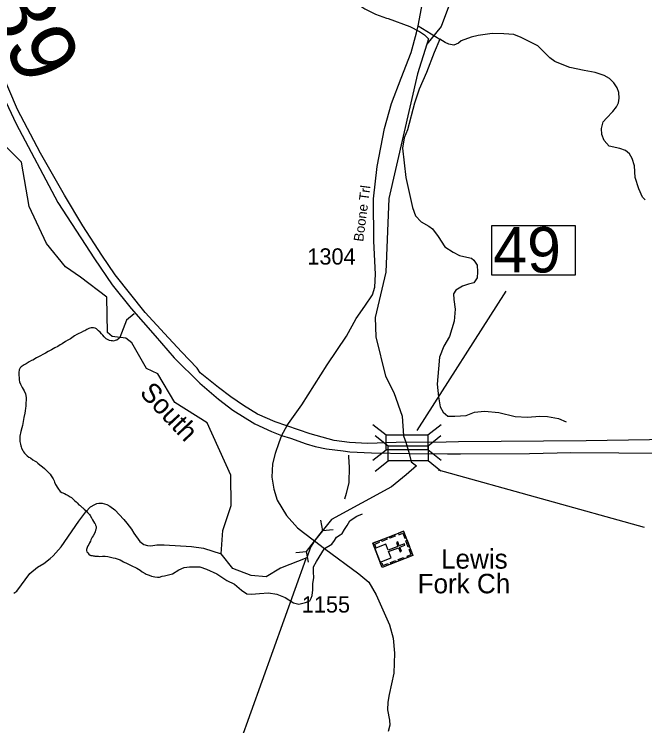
# Model space of a CAD drawing. Extents: x 1248224 to 1454986, y 825081 to 985870.
# Drawn here: x 1300002 to 1304859, y 882884 to 888364 of the extents above; entities that cross this region are included whole.
import ezdxf

# ---------------------------------------------------------------- set-up
doc = ezdxf.new("R2010")
doc.units = 0
for name, color, linetype in [('Exist Cultural Church with Cemetary CELL', 7, 'Continuous'), ('Exist Cultural Church with Cemetery Label', 7, 'Continuous'), ('Exist Hydrographic Creek Single Shore', 7, 'Continuous'), ('Exist Hydrographic Misc Water Feature', 7, 'Continuous'), ('Exist Road Non-System Type 51', 7, 'Continuous'), ('Exist Road Primary US Divided Attributed', 7, 'Continuous'), ('Exist Road Primary US Mileage Hundredths English Label', 7, 'Continuous'), ('Exist Road Primary US Structure Standard Bridge CELL', 7, 'Continuous'), ('Exist Road Primary US Structure Standard Bridge Number Label', 7, 'Continuous'), ('Exist Road Secondary Structure Culvert CELL', 7, 'Continuous'), ('Exist Road Secondary Structure Culvert Number Label', 7, 'Continuous'), ('Exist Road Secondary Type 51 Attributed', 7, 'Continuous'), ('Exist Road Secondary Type 51 Label', 7, 'Continuous'), ('Exist Road Secondary Type 51 Number Label', 7, 'Continuous')]:
    doc.layers.add(name, color=color, linetype=linetype)

msp = doc.modelspace()

# ---------------------------------------------------------------- linework, layer by layer
at = {"layer": 'Exist Cultural Church with Cemetary CELL'}
for points in [[(1303001.4, 884381.6), (1303073.5, 884196), (1302836.1, 884103.8), (1302764, 884289.3)], [(1302961, 884365.9), (1302965.1, 884355.3), (1302995.1, 884367), (1303009.8, 884329.1), (1303020.2, 884333.2), (1303001.4, 884381.6)], [(1302776.1, 884258.5), (1302786.8, 884262.7), (1302778.8, 884283.2), (1302816.5, 884297.8), (1302812.4, 884308.2), (1302764.1, 884289.4)], [(1302829.2, 884314.7), (1302869.6, 884330.4), (1302873.7, 884319.8), (1302833.3, 884304.1)], [(1302891.9, 884339), (1302932.2, 884354.7), (1302936.4, 884344.1), (1302896, 884328.4)], [(1303028.2, 884312.5), (1303047, 884264.2), (1303036.3, 884260.1), (1303017.6, 884308.4)], [(1302779.7, 884249.2), (1302820.3, 884144.6), (1302904.7, 884177.4), (1302886.4, 884224.7), (1302962.3, 884254.3), (1302974.2, 884223.5), (1302984.5, 884227.5), (1302972.5, 884258.3), (1303011.9, 884273.5), (1303007.7, 884284.4), (1302968.3, 884269.1), (1302956.4, 884299.9), (1302946.1, 884295.9), (1302958.1, 884265.1), (1302882.1, 884235.6), (1302864.1, 884282)], [(1303033.1, 884180.2), (1303029, 884190.8), (1303059, 884202.5), (1303044.3, 884240.3), (1303054.7, 884244.3), (1303073.5, 884195.9)], [(1302899.4, 884140.5), (1302939.8, 884156.2), (1302943.9, 884145.6), (1302903.5, 884129.9)], [(1302960.8, 884164.4), (1303001.2, 884180.1), (1303005.3, 884169.5), (1302965, 884153.8)], [(1302824.2, 884134.6), (1302834.9, 884138.8), (1302842.8, 884118.3), (1302880.5, 884132.9), (1302884.5, 884122.6), (1302836.1, 884103.8)]]:
    msp.add_lwpolyline(points, close=True, dxfattribs=at)
at = {"layer": 'Exist Hydrographic Creek Single Shore'}
for points in [[(1304917.9, 889281.6), (1304609.9, 889330.4), (1304392.9, 889318.4), (1304139.9, 889192.1), (1303725.9, 889325.1), (1303584.9, 889328), (1303482.9, 889247.9), (1303518.9, 889014.2), (1303479.9, 888781.9), (1303290.5, 888269.9), (1303181.5, 888133.6), (1303108.9, 887906.3), (1302886.9, 886945.5), (1302865, 886378), (1302781.9, 886028.4), (1302786.9, 885880.7), (1302862.9, 885577.1), (1302927, 885451), (1302991.4, 885267.9), (1303000.2, 885117.6), (1303019.6, 885067.5)], [(1302314.9, 884308.9), (1302283.6, 884260), (1302257.3, 884176.1), (1302054.6, 884098), (1301944, 884029.6), (1301827, 884041.8), (1301686.9, 884093.8), (1301596.3, 884207.9), (1301609.9, 884387.5), (1301672.9, 884579.9), (1301669.9, 884813.1), (1301487.9, 885217.3), (1301238.5, 885372.4), (1301108.2, 885595.5), (1301022.1, 885635.3), (1300907.4, 885834.1), (1300863.2, 885869.4), (1300757.3, 885882.7), (1300721.9, 885913.6), (1300715.3, 886185.3), (1300512.9, 886339.9), (1300397.9, 886417.7), (1300251.9, 886597.8), (1300116.8, 886882.9), (1300057.9, 887225.5), (1299903.8, 887379.6)], [(1303019.6, 885067.5), (1303044.3, 884981.2), (1303060.9, 884917.2), (1303102.2, 884886.5), (1303021, 884815.5), (1302909.4, 884725), (1302447.4, 884471.9), (1302314.9, 884308.9)]]:
    msp.add_lwpolyline(points, dxfattribs=at)
at = {"layer": 'Exist Hydrographic Misc Water Feature'}
for points in [[(1302187.2, 888932.4), (1302197, 888924.1), (1302338.9, 888848), (1302417.1, 888781.8), (1302456, 888740.7), (1302467.5, 888724.4), (1302505.7, 888659.3), (1302513.4, 888651.1), (1302524.8, 888626.7), (1302532.6, 888618.5), (1302585.7, 888517), (1302608.8, 888484.4), (1302639.9, 888451.5), (1302671.2, 888426.6), (1302702.7, 888405.6), (1302785.5, 888365.3), (1302868.7, 888332.9), (1302882.6, 888330.5), (1303049, 888269.7), (1303124, 888231.6), (1303163.2, 888204.4), (1303192.3, 888173.6), (1303181.5, 888133.6)], [(1299999.1, 883905.3), (1300021.4, 883920.5), (1300123.3, 884055.6), (1300180.7, 884105.9), (1300229.5, 884134.5), (1300278.7, 884171.1), (1300301.2, 884192.4), (1300363.2, 884262.6), (1300498.9, 884460.6), (1300552.8, 884531.1), (1300589.9, 884569.9), (1300622.5, 884589), (1300638.6, 884594.5), (1300654.7, 884598), (1300678.7, 884597.4), (1300714.5, 884588.3), (1300740.1, 884575.6), (1300777.3, 884546.6), (1300847.4, 884472.5), (1300870.5, 884443.8), (1300905.3, 884398.9), (1300924.4, 884366.3), (1300970.6, 884303.1), (1301000, 884280.2), (1301029.8, 884271.3), (1301053.8, 884270.7), (1301101.9, 884277.2), (1301158, 884277.6), (1301367.7, 884265.5), (1301461.4, 884250.9), (1301596.3, 884207.9)]]:
    msp.add_lwpolyline(points, dxfattribs=at)
at = {"layer": 'Exist Road Non-System Type 51'}
msp.add_line((1303115, 888276.1), (1303281.3, 888173.2), dxfattribs=at)
for points in [[(1304862.1, 886935.8), (1304842.7, 886955.2), (1304813.6, 887018.3), (1304784.5, 887105.6), (1304779.6, 887195.4), (1304762.7, 887253.6), (1304740.9, 887290), (1304711.8, 887314.3), (1304668.1, 887328.8), (1304585.7, 887348.2), (1304546.9, 887391.9), (1304527.5, 887438), (1304525.1, 887484.1), (1304539.6, 887535.1), (1304563.9, 887564.2), (1304612.4, 887615.1), (1304641.5, 887651.5), (1304656, 887680.6), (1304660.8, 887717), (1304658.4, 887760.7), (1304646.3, 887797.1), (1304619.6, 887835.9), (1304588.1, 887869.9), (1304546.9, 887891.7), (1304476.6, 887916), (1304391.7, 887930.6), (1304282.6, 887954.8), (1304222, 887976.7), (1304166.3, 888000.9), (1304127.5, 888027.6), (1304035.3, 888119.8), (1303906.8, 888185.3), (1303851.1, 888207.1), (1303773.5, 888214.4), (1303683.8, 888216.8), (1303574.7, 888199.9), (1303521.3, 888187.7), (1303446.2, 888158.6), (1303424.4, 888141.6), (1303388, 888127.1), (1303349.2, 888134.4), (1303322.5, 888146.5), (1303281.3, 888173.2)], [(1303281.3, 888173.2), (1303237.7, 888068.9), (1303177.1, 887916), (1303121.3, 887787.4), (1303084.9, 887678.2), (1303031.6, 887474.4), (1303004.9, 887411.3), (1302992.8, 887333.7), (1303019.5, 887105.6), (1303070.4, 886875.1), (1303092.2, 886812.1), (1303135.9, 886766), (1303196.5, 886732), (1303223.1, 886710.1), (1303266.8, 886651.9), (1303320.1, 886571.9), (1303383.2, 886530.6), (1303431.6, 886506.3), (1303465.6, 886499.1), (1303523.8, 886484.5), (1303543.2, 886469.9), (1303567.4, 886431.1), (1303569.8, 886380.2), (1303567.4, 886334.1), (1303543.2, 886295.3), (1303502, 886285.6), (1303455.9, 886268.6), (1303405, 886239.5), (1303385.6, 886210.3), (1303388, 886166.7), (1303397.7, 886091.5), (1303390.4, 885999.3), (1303354.1, 885882.8), (1303310.4, 885807.6), (1303278.9, 885722.7), (1303269.2, 885632.9), (1303259.5, 885514), (1303271.6, 885417), (1303283.8, 885339.3), (1303305.6, 885298.1), (1303341.9, 885269), (1303395.3, 885269), (1303482.6, 885273.8), (1303548, 885298.1), (1303625.6, 885307.8), (1303734.7, 885295.6), (1303860.8, 885266.5), (1303955.3, 885261.7), (1304049.9, 885269), (1304110.5, 885266.5), (1304195.4, 885249.5), (1304253.5, 885225.3)], [(1300926.3, 886056.8), (1300866.3, 886006.7), (1300815.2, 885874.1), (1300805, 885864.3), (1300792.8, 885854.6), (1300780.7, 885850.8), (1300766.7, 885847.1), (1300758.7, 885847.4), (1300748.7, 885847.6), (1300736.7, 885851.9), (1300724.8, 885856.1), (1300711, 885864.4), (1300695.3, 885878.9), (1300685.7, 885891.1), (1300673.9, 885903.4), (1300664.2, 885915.6), (1300652.4, 885925.8), (1300636.6, 885940.4), (1300625, 885946.6), (1300613, 885948.8), (1300595, 885949.2), (1300585, 885947.4), (1300576.7, 885943.8), (1300560.5, 885936.1), (1300546.3, 885926.4), (1300536.2, 885922.6), (1300518, 885913.1), (1300512, 885911.2), (1300499.9, 885905.5), (1300485.7, 885897.8), (1300467.3, 885886.1), (1300457.1, 885878.3), (1300447, 885872.7), (1300434.8, 885865), (1300414.6, 885853.4), (1300398.4, 885843.7), (1300372, 885826.4), (1300355.6, 885816.7), (1300337.4, 885805.1), (1300315.1, 885793.7), (1300288.8, 885778.2), (1300264.5, 885766.9), (1300242.1, 885753.4), (1300227.9, 885745.6), (1300199.6, 885730.4), (1300173.3, 885716.9), (1300144.7, 885699.5), (1300134.6, 885695.9), (1300116.4, 885686.2), (1300094.1, 885672.7), (1300077.9, 885663), (1300055.7, 885649.6), (1300047.3, 885641.8), (1300041, 885625.9), (1300038.6, 885605.9), (1300038.2, 885585.9), (1300039.5, 885559.9), (1300041.2, 885547.9), (1300042.9, 885533.8), (1300050.4, 885515.7), (1300063.9, 885489.4), (1300079.3, 885462.8), (1300088.7, 885440.6), (1300094.1, 885412.5), (1300093.5, 885390.5), (1300093.1, 885370.5), (1300092.9, 885358.5), (1300092.6, 885346.5), (1300090.1, 885330.5), (1300087.7, 885310.6), (1300085.3, 885292.6), (1300076.4, 885258.8), (1300067.5, 885213.1), (1300065, 885197.2), (1300060.6, 885179.2), (1300052.1, 885151.4), (1300045.1, 885113.5), (1300046.1, 885073.5), (1300049.7, 885053.4), (1300053.4, 885039.3), (1300055.3, 885031.3), (1300058.9, 885021.2), (1300068.5, 885002.8), (1300074.4, 884994.7)], [(1300074.4, 884994.7), (1300082.2, 884984.5), (1300101.7, 884962.1), (1300115.4, 884953.8), (1300127.2, 884947.4), (1300147, 884933), (1300164.8, 884922.6), (1300174.7, 884916.4), (1300184.5, 884906.2), (1300200, 884893.7), (1300219.7, 884879.3), (1300235.5, 884865), (1300249.2, 884852.5), (1300264.9, 884838.1), (1300280.4, 884821.8), (1300288.2, 884809.7), (1300301.7, 884785.4), (1300309.4, 884771), (1300313, 884758.9), (1300320.7, 884742.8), (1300326.5, 884734.6), (1300334.2, 884720.5), (1300343.8, 884706.3), (1300351.6, 884696.1), (1300357.4, 884688), (1300369.2, 884679.6), (1300389.1, 884673.2), (1300403, 884664.9), (1300418.8, 884656.5), (1300434.6, 884648), (1300444.3, 884641.8), (1300460, 884627.5), (1300467.9, 884619.3), (1300479.7, 884609.1), (1300487.5, 884600.9), (1300501.2, 884586.5), (1300509.1, 884580.3), (1300524.7, 884566), (1300530.6, 884561.8), (1300542.4, 884551.6), (1300556.1, 884539.1), (1300567.9, 884526.9), (1300583.4, 884510.6), (1300587.3, 884504.5), (1300596.9, 884486.3), (1300606.6, 884470.1), (1300621.9, 884443.5), (1300625.8, 884439.5), (1300629.6, 884429.4), (1300633.4, 884419.3), (1300633.2, 884409.3), (1300630.9, 884395.3), (1300628.8, 884389.4), (1300626.3, 884377.4), (1300620.1, 884365.5), (1300609.7, 884347.7), (1300603.5, 884336.1), (1300601.4, 884330.1), (1300592.9, 884316.3), (1300588.7, 884306.3), (1300582.4, 884292.4), (1300576.2, 884280.6), (1300570, 884270.7), (1300563.5, 884256.8), (1300561.3, 884248.8), (1300559.2, 884240.9), (1300559, 884232.9), (1300562.8, 884222.8), (1300568.6, 884214.7), (1300576.4, 884204.5), (1300586.1, 884198.3), (1300592.1, 884196.2), (1300602.1, 884194), (1300610, 884191.6), (1300618, 884191.5), (1300624, 884189.4), (1300652, 884188.8), (1300662, 884188.6), (1300682, 884190), (1300704, 884189.5), (1300724, 884187.1), (1300743.9, 884182.5), (1300763.8, 884178.1), (1300779.8, 884173.8), (1300819.5, 884160.8), (1300845.2, 884146.3), (1300872.8, 884133.5), (1300902.5, 884118.9), (1300948.1, 884097.8), (1300971.8, 884081.3), (1300987.4, 884068.8), (1301011.2, 884056.3), (1301019, 884050.1), (1301040.9, 884043.5), (1301058.8, 884037.1), (1301084.7, 884030.6), (1301106.6, 884028), (1301122.6, 884027.6), (1301142.8, 884035.2), (1301160.9, 884038.9)], [(1302576.4, 884967.7), (1302576.4, 884956.2), (1302582.9, 884875.6), (1302578.9, 884758.4), (1302557.9, 884673.3), (1302546.9, 884629.2)], [(1302392.6, 884249.1), (1302447.7, 884283.1), (1302470.3, 884310.2), (1302483.8, 884335.1), (1302513.2, 884353.1), (1302529, 884364.4), (1302547, 884396.1), (1302567.4, 884425.4), (1302587.7, 884461.6), (1302596.7, 884470.6), (1302641.8, 884497.7), (1302684.7, 884515.8)], [(1301160.9, 884038.9), (1301222.6, 884053.4), (1301270, 884085.1), (1301310.6, 884103.1), (1301351.2, 884107.6), (1301432.5, 884107.6), (1301484.4, 884089.6), (1301563.4, 884053.4), (1301640.1, 884001.5), (1301698.8, 883974.4), (1301753, 883929.2), (1301793.6, 883899.8), (1301829.7, 883897.6), (1301890.6, 883902.1), (1301960.6, 883906.6), (1302026.1, 883897.6), (1302089.3, 883870.5), (1302152.4, 883829.8), (1302195.3, 883820.8), (1302247.2, 883832.1), (1302278.8, 883845.6), (1302290.1, 883866), (1302296.9, 883886.3), (1302301.4, 883931.5), (1302303.7, 883978.9), (1302310.4, 884024.1), (1302308.2, 884069.2), (1302308.2, 884107.6), (1302330.8, 884148.3), (1302392.6, 884249.1)]]:
    msp.add_lwpolyline(points, dxfattribs=at)
at = {"layer": 'Exist Road Primary US Divided Attributed'}
for points in [[(1299818.8, 887935.7), (1300016.6, 887519.6), (1300337.2, 886913), (1300620.1, 886481.4), (1300757.9, 886280.7), (1300902.7, 886098), (1301088.5, 885886.9), (1301233.3, 885716.8), (1301431.1, 885521.8), (1301576.5, 885398.7), (1301686.9, 885315.4), (1301856.7, 885209.7), (1301982.8, 885150.3), (1302062.2, 885120.7)], [(1301435.4, 885603.4), (1301411.3, 885637), (1301289.7, 885764.3), (1301159.2, 885904.1), (1301010.5, 886068.1), (1300779.8, 886356.6), (1300676.6, 886508.5), (1300530.9, 886733.3), (1300389.4, 886971.1), (1300204.3, 887293), (1300028.2, 887630.2), (1299891.7, 887943.1)], [(1302101.2, 885193), (1302011.7, 885225.6), (1301875.1, 885283.3), (1301768.9, 885350.2), (1301671.7, 885417), (1301574.6, 885489.9), (1301435.4, 885603.4)], [(1303019.6, 885067.5), (1302723.7, 885058.5), (1302584.8, 885065.2), (1302467.5, 885081.7), (1302282.3, 885133), (1302101.2, 885193)], [(1302062.2, 885120.7), (1302130.2, 885098.4), (1302251.6, 885054.7), (1302321.2, 885034.7), (1302407.2, 885017), (1302535.7, 885001.7), (1302587.6, 884993.4), (1302753.8, 884985.2), (1303044.3, 884981.2)], [(1308244.1, 883707.8), (1307568.4, 884130.4), (1307155.8, 884404.4), (1306706.9, 884686.8), (1306440.8, 884829), (1306207.7, 884928.3), (1305972, 885000.8), (1305733.9, 885053.7), (1305558.7, 885078.6), (1305469.7, 885090.9), (1305400.1, 885088.5), (1305214.9, 885091.8), (1304895.6, 885086.8), (1304408, 885078.6), (1303424.5, 885070.1), (1303235, 885066.3), (1303019.6, 885067.5)], [(1303044.3, 884981.2), (1303339.7, 884978.1), (1303439.9, 884979.3), (1303971.6, 884981.6), (1304289.9, 884987.5), (1305027.9, 884984), (1305312, 884985.2), (1305400.4, 884981.6), (1305534.8, 884974.5), (1305649.2, 884965.1), (1305815.4, 884940.3), (1305953.3, 884908.5), (1306065.3, 884882.5), (1306208, 884838.9), (1306311.7, 884800), (1306424.9, 884752.8), (1306510.9, 884710.3), (1306723.1, 884594.8), (1306858.7, 884508.7), (1307009.6, 884407.2), (1307238.3, 884258.6), (1307768.8, 883917.8), (1308208.6, 883633)]]:
    msp.add_lwpolyline(points, dxfattribs=at)
at = {"layer": 'Exist Road Primary US Structure Standard Bridge CELL'}
for p, q in [((1302764.6, 885204.4), (1302868.1, 885124.4)), ((1303188.6, 885123.9), (1303292.1, 885203.9)), ((1302781.9, 885120.4), (1302881.4, 885040.3)), ((1303189.5, 885039.8), (1303289, 885119.8)), ((1302764.6, 884928.6), (1302868.1, 885008.6)), ((1303188.6, 885010.7), (1303292.1, 884930.7)), ((1302781.9, 884844.5), (1302881.4, 884924.6)), ((1303189.5, 884926.6), (1303289, 884846.6))]:
    msp.add_line(p, q, dxfattribs=at)
for points in [[(1302868.1, 885124.4), (1303188.6, 885124.4), (1303188.6, 885008.6), (1302868.1, 885008.6)], [(1302881.4, 885040.3), (1303189.5, 885040.3), (1303189.5, 884924.6), (1302881.4, 884924.6)]]:
    msp.add_lwpolyline(points, close=True, dxfattribs=at)
at = {"layer": 'Exist Road Primary US Structure Standard Bridge Number Label'}
for p, q in [((1303105.2, 885157.6), (1303791, 886230.1)), ((1303266.9, 884855.6), (1304854.3, 884414.6))]:
    msp.add_line(p, q, dxfattribs=at)
msp.add_lwpolyline([(1303679.9, 886737.8), (1304324, 886737.8), (1304324, 886355.5), (1303679.9, 886355.5)], close=True, dxfattribs=at)
at = {"layer": 'Exist Road Secondary Structure Culvert CELL'}
for p, q in [((1302362.7, 884466.3), (1302375.8, 884384)), ((1302254.9, 884226.7), (1302375.8, 884384)), ((1302458.6, 884392.6), (1302375.8, 884384)), ((1302172.1, 884218.2), (1302254.9, 884226.7)), ((1302267.9, 884144.5), (1302254.9, 884226.7))]:
    msp.add_line(p, q, dxfattribs=at)
at = {"layer": 'Exist Road Secondary Structure Culvert Number Label'}
msp.add_line((1302248.3, 884168.2), (1301461.1, 881977.6), dxfattribs=at)
at = {"layer": 'Exist Road Secondary Type 51 Attributed'}
for points in [[(1302101.2, 885193), (1302218.6, 885356.6), (1302412.8, 885663.4), (1302561.5, 885885.1), (1302637.4, 886021.8), (1302704.2, 886116), (1302761.8, 886203.3), (1302780.1, 886261), (1302786.1, 886361.2), (1302772.5, 886616.4), (1302770.9, 886943.4), (1302796.7, 887192.5), (1302854.3, 887483), (1302907.4, 887675.9), (1302983.3, 887871.8), (1303060.4, 888069.6), (1303099.8, 888219.9), (1303115, 888276.1), (1303146.9, 888452.3)], [(1302101.2, 885193), (1302062.2, 885120.7)], [(1302062.2, 885120.7), (1302041.7, 885062.6), (1302012.8, 884981.9), (1301992.7, 884900.4), (1301986.1, 884797.8), (1302001, 884705.2), (1302027.4, 884622.5), (1302098.4, 884503.9), (1302184.3, 884407.9), (1302231.1, 884373.5), (1302314.9, 884308.9)], [(1302314.9, 884308.9), (1302392.6, 884249.1), (1302656.6, 884054.9), (1302732.6, 883990.4), (1302790.4, 883892.8), (1302892.9, 883661.2), (1302920.8, 883559.6), (1302930.7, 883443.8), (1302927.4, 883288.3), (1302889.4, 883124.5), (1302879.5, 883064.6), (1302877.8, 883005.1), (1302892.7, 882925.7), (1302896, 882887.6), (1302882.8, 882839.6)]]:
    msp.add_lwpolyline(points, dxfattribs=at)

# ---------------------------------------------------------------- texts
at = {"layer": 'Exist Cultural Church with Cemetery Label'}
for s, p in [('Lewis', (1303290.1, 884093.9)), (' Fork Ch', (1303053.8, 883903.9))]:
    msp.add_text(s, height=150, dxfattribs=at).set_placement(p)
at = {"layer": 'Exist Hydrographic Creek Single Shore'}
msp.add_text('South', height=150, rotation=313.2643, dxfattribs=at).set_placement((1300961.5, 885443.1))
at = {"layer": 'Exist Road Primary US Mileage Hundredths English Label'}
msp.add_text('1.39', height=500, rotation=294.1804, dxfattribs=at).set_placement((1299540.4, 888982))
at = {"layer": 'Exist Road Primary US Structure Standard Bridge Number Label'}
msp.add_text('49', height=350, dxfattribs=at).set_placement((1303692.4, 886375.3))
at = {"layer": 'Exist Road Secondary Type 51 Label'}
msp.add_text('Boone Trl', height=75, rotation=82.5809, dxfattribs=at).set_placement((1302690.3, 886609.6))
at = {"layer": 'Exist Road Secondary Type 51 Number Label'}
for s, p in [('1304', (1302260.3, 886436.1)), ('1155', (1302217.2, 883755.6))]:
    msp.add_text(s, height=125, dxfattribs=at).set_placement(p)

doc.saveas('drawing.dxf')
